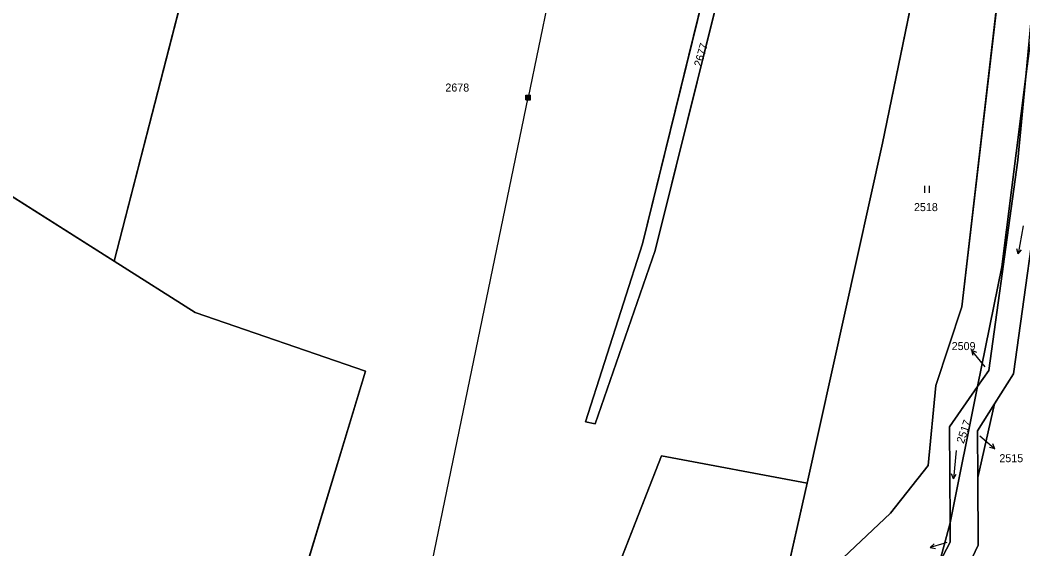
# Model space of a CAD drawing. Extents: x -689422 to -685210, y -987725 to -982160.
# Drawn here: x -687758.1 to -687545.1, y -984738.6 to -984626.4 of the extents above; entities that cross this region are included whole.
import ezdxf

# ---------------------------------------------------------------- set-up
doc = ezdxf.new("R2010")
doc.units = 0
for name, color, linetype in [('KN_Hranice_parcel', 7, 'Continuous'), ('KN_Parcelni cisla', 7, 'Continuous'), ('KN_Parcelni cisla_sipky', 7, 'Continuous'), ('KN_Polygon parcely', 7, 'Continuous'), ('KN_Pozemkove predmety', 7, 'Continuous'), ('KN_POZEMKY_ORNA PUDA', 7, 'Continuous'), ('KN_POZEMKY_OSTATNI PLOCHA', 7, 'Continuous'), ('KN_POZEMKY_TTP', 7, 'Continuous'), ('KN_POZEMKY_VODNI_PLOCHA', 7, 'Continuous'), ('KN_VYUZITI_07_vodni plocha_tok prirozeny', 7, 'Continuous'), ('KN_VYUZITI_26_ostatni plocha_jina plocha', 7, 'Continuous'), ('KN_Značky kultur', 7, 'Continuous')]:
    doc.layers.add(name, color=color, linetype=linetype)

msp = doc.modelspace()

# ---------------------------------------------------------------- linework, layer by layer
at = {"layer": 'KN_Hranice_parcel'}
for p, q in [((-687546.22, -984656.1), (-687544.55, -984638.36)), ((-687552.35, -984700.72), (-687546.22, -984656.1)), ((-687554.76, -984704.16), (-687552.35, -984700.72)), ((-687551.17, -984707.81), (-687547.16, -984701.43)), ((-687554.76, -984704.16), (-687560.62, -984733.09)), ((-687554.71, -984723.48), (-687551.17, -984707.81)), ((-687554.63, -984737.8), (-687554.71, -984723.48)), ((-687562.86, -984741.51), (-687560.62, -984733.09))]:
    msp.add_line(p, q, dxfattribs=at)
for points in [[(-687531.36, -984472.03), (-687547.23, -984537.33), (-687560.66, -984583.14), (-687574.92, -984652.51), (-687590.98, -984724.66)], [(-687702.27, -984558.68), (-687712.05, -984585.55), (-687723.19, -984619.72), (-687738.05, -984677.55)], [(-687602.77, -984571.66), (-687609.12, -984605.56), (-687625.9, -984673.86), (-687638.03, -984711.61), (-687635.98, -984712.09), (-687623.21, -984675.26), (-687606.01, -984606.11), (-687599.7, -984572.09)], [(-687529.28, -984572.25), (-687546.83, -984589.98), (-687558.1, -984687.21), (-687563.65, -984703.95), (-687565.23, -984720.93), (-687573.22, -984731), (-687585.77, -984742.86), (-687613.2, -984797.86), (-687624.27, -984808.9), (-687634.02, -984811.9)], [(-687547.16, -984701.43), (-687540.82, -984656.18), (-687538.24, -984630.99)], [(-687554.76, -984704.16), (-687549.61, -984678.76), (-687544.55, -984638.36)], [(-687738.05, -984677.55), (-687769.97, -984657.37), (-687786.79, -984650.22)], [(-687738.05, -984677.55), (-687720.85, -984688.42), (-687684.72, -984700.88), (-687703.53, -984762.96)], [(-687560.62, -984733.09), (-687560.76, -984712.72), (-687554.76, -984704.16)], [(-687554.71, -984723.48), (-687554.77, -984713.54), (-687551.17, -984707.81)], [(-687590.98, -984724.66), (-687621.84, -984718.86), (-687645.68, -984779.65), (-687703.53, -984762.96)], [(-687634.02, -984811.9), (-687623.08, -984795.76), (-687595.23, -984743.73), (-687590.98, -984724.66)], [(-687562.86, -984741.51), (-687560.59, -984737.17), (-687560.62, -984733.09)], [(-687571.4, -984780.01), (-687564.75, -984759.17), (-687554.63, -984737.8)]]:
    msp.add_lwpolyline(points, dxfattribs=at)
at = {"layer": 'KN_Parcelni cisla_sipky'}
for p, q in [((-687554.15, -984698.75), (-687556.04, -984696.42)), ((-687556.04, -984696.42), (-687555.02, -984696.88)), ((-687556.04, -984696.42), (-687555.8, -984697.51)), ((-687553.13, -984700), (-687554.15, -984698.75)), ((-687554.27, -984714.6), (-687553.39, -984715.38)), ((-687553.39, -984715.38), (-687551.12, -984717.35)), ((-687551.12, -984717.35), (-687551.55, -984716.31)), ((-687551.12, -984717.35), (-687552.21, -984717.07)), ((-687561.95, -984737.46), (-687564.82, -984738.34)), ((-687564.82, -984738.34), (-687564.01, -984737.57)), ((-687561.3, -984737.27), (-687561.95, -984737.46)), ((-687564.82, -984738.34), (-687563.72, -984738.52))]:
    msp.add_line(p, q, dxfattribs=at)
at = {"layer": 'KN_Polygon parcely'}
for points in [[(-687883.55, -984413.59), (-687874.92, -984440.9), (-687868.84, -984464.13), (-687863.92, -984534.08), (-687758.97, -984541.69), (-687776.34, -984608.23), (-687860.19, -984589.34), (-687860.03, -984592.38), (-687776.92, -984611.17), (-687786.79, -984650.22), (-687769.97, -984657.37), (-687738.05, -984677.55), (-687723.19, -984619.72), (-687712.05, -984585.55), (-687702.27, -984558.68), (-687700.48, -984553.95), (-687705.23, -984552.85), (-687668.9, -984432.24), (-687729.88, -984425.76)], [(-687723.19, -984619.72), (-687738.05, -984677.55), (-687720.85, -984688.42), (-687684.72, -984700.88), (-687703.53, -984762.96), (-687645.68, -984779.65), (-687621.84, -984718.86), (-687590.98, -984724.66), (-687574.92, -984652.51), (-687560.66, -984583.14)], [(-687606.01, -984606.11), (-687623.21, -984675.26), (-687635.98, -984712.09), (-687638.03, -984711.61), (-687625.9, -984673.86), (-687609.12, -984605.56)]]:
    msp.add_lwpolyline(points, dxfattribs=at)
for points in [[(-687529.28, -984572.25), (-687516, -984545.81), (-687506.03, -984471.69), (-687515.64, -984472.11), (-687531.36, -984472.03), (-687547.23, -984537.33), (-687560.66, -984583.14), (-687574.92, -984652.51), (-687590.98, -984724.66), (-687595.23, -984743.73), (-687623.08, -984795.76), (-687634.02, -984811.9), (-687624.27, -984808.9), (-687613.2, -984797.86), (-687585.77, -984742.86), (-687573.22, -984731), (-687565.23, -984720.93), (-687563.65, -984703.95), (-687558.1, -984687.21), (-687546.83, -984589.98)], [(-687589.77, -984802.85), (-687576.03, -984778.4), (-687570.26, -984755.65), (-687562.86, -984741.51), (-687560.62, -984733.09), (-687560.76, -984712.72), (-687554.76, -984704.16), (-687549.61, -984678.76), (-687544.55, -984638.36), (-687540.42, -984594.43), (-687529.28, -984572.25), (-687546.83, -984589.98), (-687558.1, -984687.21), (-687563.65, -984703.95), (-687565.23, -984720.93), (-687573.22, -984731), (-687585.77, -984742.86), (-687613.2, -984797.86), (-687624.27, -984808.9), (-687634.02, -984811.9), (-687642.69, -984824.69), (-687615.69, -984830.24), (-687602.97, -984828.49)], [(-687623.21, -984675.26), (-687606.01, -984606.11), (-687599.7, -984572.09), (-687602.77, -984571.66), (-687609.12, -984605.56), (-687625.9, -984673.86), (-687638.03, -984711.61), (-687635.98, -984712.09)], [(-687554.71, -984723.48), (-687554.77, -984713.54), (-687551.17, -984707.81), (-687547.16, -984701.43), (-687540.82, -984656.18), (-687538.24, -984630.99), (-687540.81, -984621.27), (-687537.35, -984599.04), (-687534.74, -984596.82), (-687528.89, -984585.24), (-687525.79, -984579.1), (-687539.05, -984596.21), (-687544.55, -984638.36), (-687546.22, -984656.1), (-687552.35, -984700.72), (-687554.76, -984704.16), (-687560.62, -984733.09), (-687560.59, -984737.17), (-687562.86, -984741.51), (-687573.61, -984784.12), (-687571.4, -984780.01), (-687564.75, -984759.17), (-687554.63, -984737.8)], [(-687538.24, -984630.99), (-687540.82, -984656.18), (-687547.16, -984701.43), (-687551.17, -984707.81), (-687554.71, -984723.48), (-687554.63, -984737.8), (-687564.75, -984759.17), (-687571.4, -984780.01), (-687573.61, -984784.12), (-687575.91, -984793.23), (-687599.84, -984832.3), (-687601.43, -984835.19), (-687603, -984835.9), (-687612.12, -984862.95), (-687599.51, -984866.59), (-687586.58, -984850.42), (-687556.05, -984788.06), (-687539.51, -984739.56), (-687526.38, -984637.98), (-687531.64, -984635.81)], [(-687552.35, -984700.72), (-687546.22, -984656.1), (-687544.55, -984638.36), (-687549.61, -984678.76), (-687554.76, -984704.16)], [(-687856.46, -984661.88), (-687852.46, -984739.89), (-687850.31, -984762.3), (-687846.67, -984780.66), (-687841.66, -984796.28), (-687750.14, -984841.22), (-687748.56, -984839.01), (-687739.17, -984839.64), (-687720.14, -984834.81), (-687703.53, -984762.96), (-687684.72, -984700.88), (-687720.85, -984688.42), (-687738.05, -984677.55), (-687769.97, -984657.37), (-687786.79, -984650.22), (-687794.88, -984682.23)], [(-687554.76, -984704.16), (-687560.76, -984712.72), (-687560.62, -984733.09)], [(-687551.17, -984707.81), (-687554.77, -984713.54), (-687554.71, -984723.48)], [(-687702.56, -984823.86), (-687684.65, -984818.86), (-687664.91, -984821.41), (-687634.02, -984811.9), (-687623.08, -984795.76), (-687595.23, -984743.73), (-687590.98, -984724.66), (-687621.84, -984718.86), (-687645.68, -984779.65), (-687703.53, -984762.96), (-687720.14, -984834.81)], [(-687560.59, -984737.17), (-687560.62, -984733.09), (-687562.86, -984741.51)]]:
    msp.add_lwpolyline(points, close=True, dxfattribs=at)
at = {"layer": 'KN_Pozemkove predmety'}
for p, q in [((-687624.01, -984516.82), (-687650.19, -984642.8)), ((-687677.23, -984773.68), (-687650.19, -984642.8)), ((-687650.69, -984642.3), (-687649.69, -984642.3)), ((-687650.69, -984643.3), (-687650.69, -984642.3)), ((-687650.69, -984642.5), (-687649.69, -984642.5)), ((-687650.69, -984642.7), (-687649.69, -984642.7)), ((-687650.69, -984642.9), (-687649.69, -984642.9)), ((-687650.69, -984643.1), (-687649.69, -984643.1)), ((-687650.69, -984643.3), (-687649.69, -984643.3)), ((-687650.49, -984643.3), (-687650.49, -984642.3)), ((-687650.29, -984643.3), (-687650.29, -984642.3)), ((-687650.09, -984643.3), (-687650.09, -984642.3)), ((-687649.89, -984643.3), (-687649.89, -984642.3)), ((-687649.69, -984643.3), (-687649.69, -984642.3))]:
    msp.add_line(p, q, dxfattribs=at)
at = {"layer": 'KN_POZEMKY_ORNA PUDA'}
for p, q in [((-687560.66, -984583.14), (-687574.92, -984652.51)), ((-687625.9, -984673.86), (-687609.12, -984605.56)), ((-687609.12, -984605.56), (-687625.9, -984673.86)), ((-687606.01, -984606.11), (-687623.21, -984675.26)), ((-687623.21, -984675.26), (-687606.01, -984606.11)), ((-687723.19, -984619.72), (-687738.05, -984677.55)), ((-687738.05, -984677.55), (-687723.19, -984619.72)), ((-687574.92, -984652.51), (-687590.98, -984724.66)), ((-687738.05, -984677.55), (-687769.97, -984657.37)), ((-687769.97, -984657.37), (-687738.05, -984677.55)), ((-687638.03, -984711.61), (-687625.9, -984673.86)), ((-687625.9, -984673.86), (-687638.03, -984711.61)), ((-687623.21, -984675.26), (-687635.98, -984712.09)), ((-687635.98, -984712.09), (-687623.21, -984675.26)), ((-687738.05, -984677.55), (-687720.85, -984688.42)), ((-687720.85, -984688.42), (-687738.05, -984677.55)), ((-687720.85, -984688.42), (-687684.72, -984700.88)), ((-687684.72, -984700.88), (-687720.85, -984688.42)), ((-687684.72, -984700.88), (-687703.53, -984762.96)), ((-687703.53, -984762.96), (-687684.72, -984700.88)), ((-687635.98, -984712.09), (-687638.03, -984711.61)), ((-687638.03, -984711.61), (-687635.98, -984712.09)), ((-687621.84, -984718.86), (-687645.68, -984779.65)), ((-687590.98, -984724.66), (-687621.84, -984718.86))]:
    msp.add_line(p, q, dxfattribs=at)
at = {"layer": 'KN_POZEMKY_OSTATNI PLOCHA'}
for p, q in [((-687549.61, -984678.76), (-687544.55, -984638.36)), ((-687544.55, -984638.36), (-687546.22, -984656.1)), ((-687546.22, -984656.1), (-687552.35, -984700.72)), ((-687554.76, -984704.16), (-687549.61, -984678.76)), ((-687552.35, -984700.72), (-687554.76, -984704.16)), ((-687554.77, -984713.54), (-687551.17, -984707.81)), ((-687551.17, -984707.81), (-687554.71, -984723.48)), ((-687554.71, -984723.48), (-687554.77, -984713.54)), ((-687562.86, -984741.51), (-687560.62, -984733.09)), ((-687560.62, -984733.09), (-687560.59, -984737.17)), ((-687560.59, -984737.17), (-687562.86, -984741.51))]:
    msp.add_line(p, q, dxfattribs=at)
at = {"layer": 'KN_POZEMKY_TTP'}
for p, q in [((-687574.92, -984652.51), (-687560.66, -984583.14)), ((-687546.83, -984589.98), (-687558.1, -984687.21)), ((-687558.1, -984687.21), (-687546.83, -984589.98)), ((-687544.55, -984638.36), (-687549.61, -984678.76)), ((-687590.98, -984724.66), (-687574.92, -984652.51)), ((-687547.16, -984701.43), (-687540.82, -984656.18)), ((-687549.61, -984678.76), (-687554.76, -984704.16)), ((-687558.1, -984687.21), (-687563.65, -984703.95)), ((-687563.65, -984703.95), (-687558.1, -984687.21)), ((-687551.17, -984707.81), (-687547.16, -984701.43)), ((-687563.65, -984703.95), (-687565.23, -984720.93)), ((-687565.23, -984720.93), (-687563.65, -984703.95)), ((-687554.76, -984704.16), (-687560.76, -984712.72)), ((-687554.71, -984723.48), (-687551.17, -984707.81)), ((-687560.76, -984712.72), (-687560.62, -984733.09)), ((-687645.68, -984779.65), (-687621.84, -984718.86)), ((-687621.84, -984718.86), (-687590.98, -984724.66)), ((-687565.23, -984720.93), (-687573.22, -984731)), ((-687573.22, -984731), (-687565.23, -984720.93)), ((-687595.23, -984743.73), (-687590.98, -984724.66)), ((-687590.98, -984724.66), (-687595.23, -984743.73)), ((-687554.63, -984737.8), (-687554.71, -984723.48)), ((-687573.22, -984731), (-687585.77, -984742.86)), ((-687585.77, -984742.86), (-687573.22, -984731)), ((-687560.62, -984733.09), (-687562.86, -984741.51)), ((-687564.75, -984759.17), (-687554.63, -984737.8))]:
    msp.add_line(p, q, dxfattribs=at)
at = {"layer": 'KN_POZEMKY_VODNI_PLOCHA'}
for p, q in [((-687546.22, -984656.1), (-687544.55, -984638.36)), ((-687552.35, -984700.72), (-687546.22, -984656.1)), ((-687540.82, -984656.18), (-687547.16, -984701.43)), ((-687554.76, -984704.16), (-687552.35, -984700.72)), ((-687547.16, -984701.43), (-687551.17, -984707.81)), ((-687560.76, -984712.72), (-687554.76, -984704.16)), ((-687560.62, -984733.09), (-687554.76, -984704.16)), ((-687554.76, -984704.16), (-687560.62, -984733.09)), ((-687551.17, -984707.81), (-687554.77, -984713.54)), ((-687560.62, -984733.09), (-687560.76, -984712.72)), ((-687554.77, -984713.54), (-687554.71, -984723.48)), ((-687554.71, -984723.48), (-687554.63, -984737.8)), ((-687560.59, -984737.17), (-687560.62, -984733.09)), ((-687562.86, -984741.51), (-687560.59, -984737.17)), ((-687554.63, -984737.8), (-687564.75, -984759.17))]:
    msp.add_line(p, q, dxfattribs=at)
at = {"layer": 'KN_VYUZITI_07_vodni plocha_tok prirozeny'}
for p, q in [((-687546.22, -984656.1), (-687544.55, -984638.36)), ((-687552.35, -984700.72), (-687546.22, -984656.1)), ((-687540.82, -984656.18), (-687547.16, -984701.43)), ((-687554.76, -984704.16), (-687552.35, -984700.72)), ((-687547.16, -984701.43), (-687551.17, -984707.81)), ((-687560.76, -984712.72), (-687554.76, -984704.16)), ((-687560.62, -984733.09), (-687554.76, -984704.16)), ((-687554.76, -984704.16), (-687560.62, -984733.09)), ((-687551.17, -984707.81), (-687554.77, -984713.54)), ((-687560.62, -984733.09), (-687560.76, -984712.72)), ((-687554.77, -984713.54), (-687554.71, -984723.48)), ((-687554.71, -984723.48), (-687554.63, -984737.8)), ((-687560.59, -984737.17), (-687560.62, -984733.09)), ((-687562.86, -984741.51), (-687560.59, -984737.17)), ((-687554.63, -984737.8), (-687564.75, -984759.17))]:
    msp.add_line(p, q, dxfattribs=at)
at = {"layer": 'KN_VYUZITI_26_ostatni plocha_jina plocha'}
for p, q in [((-687549.61, -984678.76), (-687544.55, -984638.36)), ((-687544.55, -984638.36), (-687546.22, -984656.1)), ((-687546.22, -984656.1), (-687552.35, -984700.72)), ((-687554.76, -984704.16), (-687549.61, -984678.76)), ((-687552.35, -984700.72), (-687554.76, -984704.16)), ((-687554.77, -984713.54), (-687551.17, -984707.81)), ((-687551.17, -984707.81), (-687554.71, -984723.48)), ((-687554.71, -984723.48), (-687554.77, -984713.54)), ((-687562.86, -984741.51), (-687560.62, -984733.09)), ((-687560.62, -984733.09), (-687560.59, -984737.17)), ((-687560.59, -984737.17), (-687562.86, -984741.51))]:
    msp.add_line(p, q, dxfattribs=at)
at = {"layer": 'KN_Značky kultur'}
for p, q in [((-687565.98, -984663.07), (-687565.98, -984661.57)), ((-687564.98, -984663.07), (-687564.98, -984661.57)), ((-687545.08, -984670.08), (-687546.12, -984675.99)), ((-687546.12, -984675.99), (-687546.45, -984674.94)), ((-687546.12, -984675.99), (-687545.46, -984675.11)), ((-687559.34, -984717.73), (-687559.86, -984723.71)), ((-687559.86, -984723.71), (-687560.28, -984722.69)), ((-687559.86, -984723.71), (-687559.28, -984722.78))]:
    msp.add_line(p, q, dxfattribs=at)

# ---------------------------------------------------------------- texts
at = {"layer": 'KN_Parcelni cisla'}
for s, rotation, p in [('2677', 74, (-687613.4, -984636.43)), ('2517', 71, (-687557.71, -984716.38))]:
    msp.add_text(s, height=1.7, rotation=rotation, dxfattribs=at).set_placement(p)
for s, p in [('2678', (-687667.76, -984641.55)), ('2518', (-687568.27, -984666.93)), ('2509', (-687560.26, -984696.42)), ('2515', (-687550.14, -984720.21))]:
    msp.add_text(s, height=1.7, dxfattribs=at).set_placement(p)

doc.saveas('drawing.dxf')
